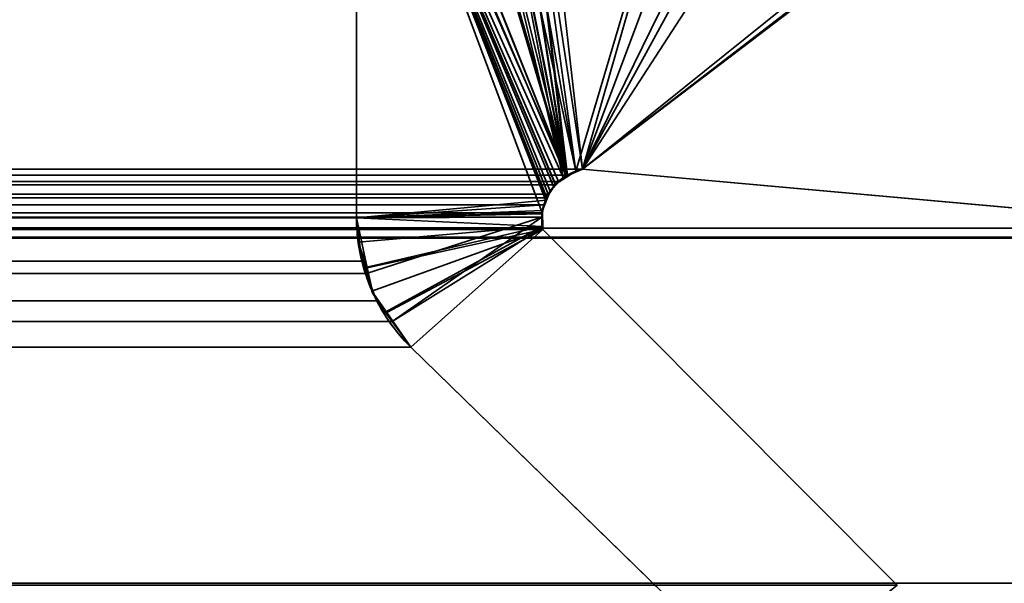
# Model space of a CAD drawing. Header units: millimetres. Extents: x -587 to 3688, y -115 to 120.
# Tile 814 of 960: x 3495.85 to 3499.32, y 2.65 to 4.63. Entities that reach past the tile are written whole.
import ezdxf

# ---------------------------------------------------------------- set-up
doc = ezdxf.new("R2010")
doc.units = ezdxf.units.MM
doc.layers.add('151', color=7, linetype='Continuous', true_color=0xffffff)

# ---------------------------------------------------------------- blocks, each defined once
blk = doc.blocks.new('UG_SURFACE_003')
at = {"layer": '151', "color": 252, "linetype": 'Continuous', "lineweight": 35}
for points in [[(3687.5, -40, 2198), (3687.5, 110, 2198), (2312.5, 110, 2198), (2312.5, -40, 2198)], [(2462.5001, -40, 2048.0001), (2462.5001, 110, 2048.0001), (3537.4999, 110, 2048.0001), (3537.4999, -40, 2048.0001)]]:
    blk.add_3dface(points, dxfattribs=at)
blk = doc.blocks.new('UG_SURFACE_093')
at = {"layer": '151', "color": 252, "linetype": 'Continuous', "lineweight": 35}
for points in [[(2486.0001, -46.92, 2022.5), (3513.9999, -46.92, 2022.5), (3513.9999, 13.92, 2022.5), (2486.0001, 13.92, 2022.5)], [(2487.5, -46.92, 2020.9999), (2487.5, 13.92, 2020.9999), (3512.5, 13.92, 2020.9999), (3512.5, -46.92, 2020.9999)]]:
    blk.add_3dface(points, dxfattribs=at)
blk = doc.blocks.new('UG_SURFACE_096')
at = {"layer": '151', "color": 7, "linetype": 'Continuous', "lineweight": 35}
for points in [[(3497.7777, 4.0851, 2006.2778), (3497.0744, 5.8501, 2005.5742), (3497.1333, 5.9269, 2005.6334), (3497.2155, 5.9776, 2005.7156)], [(3497.2155, 5.9776, 2005.7156), (3497.2315, 5.9874, 2005.7316), (3497.7777, 4.0851, 2006.2778)], [(3497.7777, 4.0851, 2006.2778), (3497.2315, 5.9874, 2005.7316), (3497.3066, 5.9969, 2005.8067)], [(3497.3066, 5.9969, 2005.8067), (3497.3698, 6.0049, 2005.8699), (3497.3979, 5.9947, 2005.898), (3497.7777, 4.0851, 2006.2778)], [(3497.3979, 5.9947, 2005.898), (3497.483, 5.9639, 2005.9829), (3497.7777, 4.0851, 2006.2778)], [(3511.6749, 2.6459, 2020.175), (3511.6284, 5.9608, 2020.1285), (2488.3716, 5.9608, 2020.1285), (2488.3251, 2.6459, 2020.175)], [(3497.483, 5.9639, 2005.9829), (3497.5054, 5.9558, 2006.0053), (3497.5591, 5.9099, 2006.0592), (3497.7777, 4.0851, 2006.2778)], [(3497.5591, 5.9099, 2006.0592), (3497.6354, 5.8544, 2006.1352), (3497.8342, 4.1071, 2006.3343), (3497.7806, 4.0862, 2006.2807)], [(3497.7806, 4.0862, 2006.2807), (3497.7777, 4.0851, 2006.2778), (3497.5591, 5.9099, 2006.0592)], [(3497.7777, 4.0851, 2006.2778), (3497.0438, 5.7623, 2005.5439), (3497.0462, 5.7807, 2005.5463), (3497.0722, 5.8473, 2005.5721)], [(3497.0722, 5.8473, 2005.5721), (3497.0744, 5.8501, 2005.5742), (3497.7777, 4.0851, 2006.2778)], [(3497.8342, 4.1071, 2006.3343), (3497.6354, 5.8544, 2006.1352), (3498.3051, 5.3663, 2006.8052)], [(3497.7777, 4.0851, 2006.2778), (3497.7489, 4.0636, 2006.249), (3497.0367, 5.7056, 2005.5368), (3497.0438, 5.7623, 2005.5439)], [(3497.0367, 5.7056, 2005.5368), (3497.0367, 3.935, 2005.5368), (2502.9633, 3.935, 2005.5368), (2502.9633, 5.7056, 2005.5368)], [(3497.0367, 5.7056, 2005.5368), (3497.7489, 4.0636, 2006.249), (3497.7391, 4.0514, 2006.2392)], [(3497.0367, 5.7056, 2005.5368), (3497.7133, 4.0191, 2006.2134), (3497.7081, 4.0062, 2006.2079)], [(3497.7391, 4.0514, 2006.2392), (3497.7133, 4.0191, 2006.2134), (3497.0367, 5.7056, 2005.5368)], [(3497.7081, 4.0062, 2006.2079), (3497.6974, 3.981, 2006.1972), (3497.0367, 3.935, 2005.5368), (3497.0367, 5.7056, 2005.5368)], [(2489.8109, 5.381, 2018.6892), (2498.915, 3.8982, 2009.5851), (3501.085, 3.8982, 2009.5851), (3510.1891, 5.381, 2018.6892)], [(3498.3051, 5.3663, 2006.8052), (3498.461, 5.2528, 2006.9611), (3497.8342, 4.1071, 2006.3343)], [(3497.8342, 4.1071, 2006.3343), (3498.461, 5.2528, 2006.9611), (3499.1429, 5.113, 2007.643)], [(3499.1429, 5.113, 2007.643), (3499.7272, 4.9932, 2008.2273), (3500.5369, 3.8635, 2009.0368), (3497.8342, 4.1071, 2006.3343)], [(2489.295, 2.0412, 2019.2049), (2489.3775, 4.9715, 2019.1224), (3510.6225, 4.9715, 2019.1224), (3510.705, 2.0412, 2019.2049)], [(2499.4631, 3.8635, 2009.0368), (2502.1658, 4.1071, 2006.3343), (3497.8342, 4.1071, 2006.3343), (3500.5369, 3.8635, 2009.0368)], [(2502.1658, 4.1071, 2006.3343), (2502.2192, 4.0853, 2006.2807), (3497.7806, 4.0862, 2006.2807)], [(3497.7806, 4.0862, 2006.2807), (3497.8342, 4.1071, 2006.3343), (2502.1658, 4.1071, 2006.3343)], [(3497.7777, 4.0851, 2006.2778), (3497.7806, 4.0862, 2006.2807), (2502.2192, 4.0853, 2006.2807)], [(2502.2192, 4.0853, 2006.2807), (3497.7489, 4.0636, 2006.249), (3497.7777, 4.0851, 2006.2778)], [(3497.7489, 4.0636, 2006.249), (2502.2192, 4.0853, 2006.2807), (2502.2271, 4.082, 2006.2728)], [(2502.2271, 4.082, 2006.2728), (3497.7391, 4.0514, 2006.2392), (3497.7489, 4.0636, 2006.249)], [(2502.2271, 4.082, 2006.2728), (2502.2609, 4.051, 2006.2389), (3497.7391, 4.0514, 2006.2392)], [(3497.7133, 4.0191, 2006.2134), (3497.7391, 4.0514, 2006.2392), (2502.2609, 4.051, 2006.2389)], [(3497.7133, 4.0191, 2006.2134), (2502.2609, 4.051, 2006.2389), (2502.2719, 4.041, 2006.228)], [(2502.2719, 4.041, 2006.228), (3497.7081, 4.0062, 2006.2079), (3497.7133, 4.0191, 2006.2134)], [(2502.2719, 4.041, 2006.228), (2502.2919, 4.0059, 2006.2079), (3497.7081, 4.0062, 2006.2079)], [(3497.6974, 3.981, 2006.1972), (3497.7081, 4.0062, 2006.2079), (2502.2919, 4.0059, 2006.2079)], [(3497.6974, 3.981, 2006.1972), (2502.2919, 4.0059, 2006.2079), (2502.2974, 3.9967, 2006.2027)], [(2502.2974, 3.9967, 2006.2027), (3497.6926, 3.9522, 2006.1924), (3497.6974, 3.981, 2006.1972)], [(2502.2974, 3.9967, 2006.2027), (2502.3086, 3.9533, 2006.1915), (3497.6926, 3.9522, 2006.1924)], [(3497.6974, 3.981, 2006.1972), (3497.6926, 3.9522, 2006.1924), (3497.69, 3.9377, 2006.1901), (3497.0367, 3.935, 2005.5368)], [(2502.3086, 3.9533, 2006.1915), (2502.3086, 3.9526, 2006.1915), (3497.6926, 3.9522, 2006.1924)], [(3497.69, 3.9377, 2006.1901), (2502.3086, 3.9526, 2006.1915), (2502.3086, 3.9069, 2006.1915)], [(3497.69, 3.9377, 2006.1901), (3497.6926, 3.9522, 2006.1924), (2502.3086, 3.9526, 2006.1915)], [(2502.3086, 3.9069, 2006.1915), (3497.6931, 3.9, 2006.1932), (3497.69, 3.9377, 2006.1901)], [(3497.0367, 3.935, 2005.5368), (2502.9356, 3.7495, 2005.5642), (2502.9626, 3.9026, 2005.5375)], [(2502.9356, 3.7495, 2005.5642), (3497.0367, 3.935, 2005.5368), (3497.0553, 3.7823, 2005.5554)], [(2502.9626, 3.9026, 2005.5375), (2502.9633, 3.935, 2005.5368), (3497.0367, 3.935, 2005.5368)], [(3497.0717, 3.7386, 2005.5716), (3497.0553, 3.7823, 2005.5554), (3497.0367, 3.935, 2005.5368), (3497.69, 3.9377, 2006.1901)], [(3497.69, 3.9377, 2006.1901), (3497.1621, 3.5691, 2005.662), (3497.1077, 3.6424, 2005.6078), (3497.0717, 3.7386, 2005.5716)], [(3497.1621, 3.5691, 2005.662), (3497.69, 3.9377, 2006.1901), (3497.6931, 3.9, 2006.1932)], [(3501.085, 3.8982, 2009.5851), (2498.915, 3.8982, 2009.5851), (2499.1899, 3.8674, 2009.3102)], [(3500.8128, 3.8675, 2009.3126), (3501.085, 3.8982, 2009.5851), (2499.1899, 3.8674, 2009.3102)], [(2502.3062, 3.8936, 2006.1936), (2501.0557, 2.6395, 2007.4444), (3498.9443, 2.6395, 2007.4444), (3497.6938, 3.8936, 2006.1936)], [(2502.3074, 3.8999, 2006.1927), (2502.3062, 3.8936, 2006.1936), (3497.6938, 3.8936, 2006.1936)], [(2502.3086, 3.9069, 2006.1915), (2502.3074, 3.8999, 2006.1927), (3497.6931, 3.9, 2006.1932)], [(3497.6938, 3.8936, 2006.1936), (3497.6931, 3.9, 2006.1932), (2502.3074, 3.8999, 2006.1927)], [(3497.6931, 3.9, 2006.1932), (3497.6938, 3.8936, 2006.1936), (3497.2289, 3.4787, 2005.729), (3497.1621, 3.5691, 2005.662)], [(3498.477, 2.2621, 2006.9771), (3497.2289, 3.4787, 2005.729), (3497.6938, 3.8936, 2006.1936), (3498.9443, 2.6395, 2007.4444)], [(3500.8128, 3.8675, 2009.3126), (2499.1899, 3.8674, 2009.3102), (2499.4631, 3.8635, 2009.0368)], [(2499.4631, 3.8635, 2009.0368), (3500.5369, 3.8635, 2009.0368), (3500.8128, 3.8675, 2009.3126)], [(3497.0553, 3.7823, 2005.5554), (2502.9299, 3.7374, 2005.5699), (2502.9356, 3.7495, 2005.5642)], [(3497.0553, 3.7823, 2005.5554), (3497.0717, 3.7386, 2005.5716), (2502.9299, 3.7374, 2005.5699)], [(2502.8567, 3.5821, 2005.6434), (3497.0717, 3.7386, 2005.5716), (3497.1077, 3.6424, 2005.6078)], [(2502.8567, 3.5821, 2005.6434), (2502.9299, 3.7374, 2005.5699), (3497.0717, 3.7386, 2005.5716)], [(3497.1077, 3.6424, 2005.6078), (2502.8412, 3.5635, 2005.6586), (2502.8567, 3.5821, 2005.6434)], [(3497.1077, 3.6424, 2005.6078), (3497.1621, 3.5691, 2005.662), (2502.8412, 3.5635, 2005.6586)], [(3497.2289, 3.4787, 2005.729), (2502.7711, 3.4787, 2005.729), (2502.8412, 3.5635, 2005.6586)], [(2502.8412, 3.5635, 2005.6586), (3497.1621, 3.5691, 2005.662), (3497.2289, 3.4787, 2005.729)], [(3497.2289, 3.4787, 2005.729), (3498.477, 2.2621, 2006.9771), (2501.523, 2.2621, 2006.9771), (2502.7711, 3.4787, 2005.729)]]:
    blk.add_3dface(points, dxfattribs=at)
blk = doc.blocks.new('UG_SURFACE_097')
at = {"layer": '151', "color": 7, "linetype": 'Continuous', "lineweight": 35}
for points in [[(3497.304, 5.9987, -7), (3497.7658, 4.0772, -7), (3497.0367, 5.7056, -7), (3497.0522, 5.7818, -7)], [(3497.777, 4.0786, 2006.2768), (3497.8099, 4.1003, 2006.31), (3497.3962, 5.9952, 2005.8963), (3497.0481, 5.7826, 2005.5482)], [(3497.7658, 4.0772, -7), (3497.304, 5.9987, -7), (3497.3497, 6.0064, -7), (3497.3953, 5.9961, -7)], [(3497.776, 4.0817, -7), (3497.3953, 5.9961, -7), (3497.4573, 5.982, -7), (3497.4811, 5.9651, -7)], [(3497.776, 4.0817, -7), (3497.7658, 4.0772, -7), (3497.3953, 5.9961, -7)], [(3497.4816, 5.9606, 2005.9814), (3497.4194, 5.9954, 2005.9195), (3497.3962, 5.9952, 2005.8963), (3497.8099, 4.1003, 2006.31)], [(3497.4811, 5.9651, -7), (3497.5591, 5.9099, -7), (3497.8342, 4.1071, -7), (3497.776, 4.0817, -7)], [(3497.8099, 4.1003, 2006.31), (3497.5591, 5.9099, 2006.0592), (3497.5426, 5.9264, 2006.0427), (3497.4816, 5.9606, 2005.9814)], [(3497.8342, 4.1071, -7), (3497.5591, 5.9099, -7), (3498.2126, 5.4233, -7)], [(3498.2114, 5.4518, 2006.7112), (3497.5591, 5.9099, 2006.0592), (3497.8099, 4.1003, 2006.31)], [(3497.0481, 5.7826, 2005.5482), (3497.0367, 5.7056, 2005.5368), (3497.7386, 4.0534, 2006.2387), (3497.777, 4.0786, 2006.2768)], [(3497.0367, 5.7056, -7), (3497.0367, 3.935, -7), (3497.0367, 3.935, 2005.5368), (3497.0367, 5.7056, 2005.5368)], [(3497.0367, 3.935, -7), (3497.0367, 5.7056, -7), (3497.7198, 4.0294, -7), (3497.7071, 3.9975, -7)], [(3497.0367, 5.7056, -7), (3497.7658, 4.0772, -7), (3497.7331, 4.0432, -7)], [(3497.7331, 4.0432, -7), (3497.7198, 4.0294, -7), (3497.0367, 5.7056, -7)], [(3497.0367, 5.7056, 2005.5368), (3497.6919, 3.9523, 2006.1917), (3497.7038, 3.9988, 2006.2039)], [(3497.0367, 5.7056, 2005.5368), (3497.0367, 3.935, 2005.5368), (3497.6909, 3.949, 2006.191), (3497.6919, 3.9523, 2006.1917)], [(3497.7038, 3.9988, 2006.2039), (3497.7043, 4.0004, 2006.2041), (3497.0367, 5.7056, 2005.5368)], [(3497.7043, 4.0004, 2006.2041), (3497.7322, 4.0436, 2006.2323), (3497.7386, 4.0534, 2006.2387), (3497.0367, 5.7056, 2005.5368)], [(3497.8099, 4.1003, 2006.31), (3497.8342, 4.1071, 2006.3343), (3498.5514, 5.2131, 2007.0512), (3498.2114, 5.4518, 2006.7112)], [(3498.2126, 5.4233, -7), (3498.4076, 5.278, -7), (3497.8342, 4.1071, -7)], [(3497.8342, 4.1071, -7), (3498.4076, 5.278, -7), (3499.1324, 5.0961, -7)], [(3499.125, 5.1452, 2007.6251), (3498.5514, 5.2131, 2007.0512), (3497.8342, 4.1071, 2006.3343)], [(3499.9592, 5.0464, 2008.4591), (3499.125, 5.1452, 2007.6251), (3497.8342, 4.1071, 2006.3343), (3500.5369, 3.8635, 2009.0368)], [(3499.1324, 5.0961, -7), (3499.5368, 4.9946, -7), (3500.5369, 3.8635, -7), (3497.8342, 4.1071, -7)], [(3497.8099, 4.1003, 2006.31), (3497.776, 4.0817, -7), (3497.8342, 4.1071, -7)], [(3497.8099, 4.1003, 2006.31), (3497.777, 4.0786, 2006.2768), (3497.776, 4.0817, -7)], [(3497.8342, 4.1071, -7), (3497.8342, 4.1071, 2006.3343), (3497.8099, 4.1003, 2006.31)], [(3500.5369, 3.8635, 2009.0368), (3497.8342, 4.1071, 2006.3343), (3497.8342, 4.1071, -7), (3500.5369, 3.8635, -7)], [(3497.7386, 4.0534, 2006.2387), (3497.7331, 4.0432, -7), (3497.7658, 4.0772, -7)], [(3497.7658, 4.0772, -7), (3497.777, 4.0786, 2006.2768), (3497.7386, 4.0534, 2006.2387)], [(3497.7658, 4.0772, -7), (3497.776, 4.0817, -7), (3497.777, 4.0786, 2006.2768)], [(3497.7198, 4.0294, -7), (3497.7322, 4.0436, 2006.2323), (3497.7043, 4.0004, 2006.2041)], [(3497.7043, 4.0004, 2006.2041), (3497.7071, 3.9975, -7), (3497.7198, 4.0294, -7)], [(3497.7198, 4.0294, -7), (3497.7331, 4.0432, -7), (3497.7322, 4.0436, 2006.2323)], [(3497.7386, 4.0534, 2006.2387), (3497.7322, 4.0436, 2006.2323), (3497.7331, 4.0432, -7)], [(3497.7071, 3.9975, -7), (3497.6926, 3.9606, -7), (3497.0367, 3.935, -7)], [(3497.6926, 3.9606, -7), (3497.7038, 3.9988, 2006.2039), (3497.6919, 3.9523, 2006.1917)], [(3497.6926, 3.9606, -7), (3497.7071, 3.9975, -7), (3497.7038, 3.9988, 2006.2039)], [(3497.7043, 4.0004, 2006.2041), (3497.7038, 3.9988, 2006.2039), (3497.7071, 3.9975, -7)], [(3497.0367, 3.935, -7), (3497.6926, 3.9606, -7), (3497.6926, 3.9526, -7)], [(3497.6919, 3.9523, 2006.1917), (3497.6926, 3.9526, -7), (3497.6926, 3.9606, -7)], [(3497.0367, 3.935, -7), (3497.6926, 3.9526, -7), (3497.6935, 3.9051, -7)], [(3497.6931, 3.9053, 2006.1932), (3497.6909, 3.949, 2006.191), (3497.0367, 3.935, 2005.5368), (3497.0424, 3.8494, 2005.5425)], [(3497.0424, 3.8494, 2005.5425), (3497.0367, 3.935, -7), (3497.0741, 3.7587, -7)], [(3497.0424, 3.8494, 2005.5425), (3497.0367, 3.935, 2005.5368), (3497.0367, 3.935, -7)], [(3497.0741, 3.7587, -7), (3497.0367, 3.935, -7), (3497.6935, 3.9051, -7), (3497.6938, 3.8936, -7)], [(3497.6926, 3.9526, -7), (3497.6919, 3.9523, 2006.1917), (3497.6909, 3.949, 2006.191)], [(3497.6909, 3.949, 2006.191), (3497.6935, 3.9051, -7), (3497.6926, 3.9526, -7)], [(3497.6909, 3.949, 2006.191), (3497.6931, 3.9053, 2006.1932), (3497.6935, 3.9051, -7)], [(3497.6931, 3.9053, 2006.1932), (3497.0424, 3.8494, 2005.5425), (3497.0686, 3.7599, 2005.5687)], [(3497.6931, 3.9053, 2006.1932), (3497.0686, 3.7599, 2005.5687), (3497.0961, 3.6663, 2005.5962), (3497.1404, 3.6037, 2005.6405)], [(3497.6938, 3.8936, -7), (3497.0913, 3.6769, -7), (3497.0741, 3.7587, -7)], [(3497.1435, 3.6017, -7), (3497.0913, 3.6769, -7), (3497.6938, 3.8936, -7)], [(3497.1404, 3.6037, 2005.6405), (3497.2289, 3.4787, 2005.729), (3497.6938, 3.8936, 2006.1936), (3497.6931, 3.9053, 2006.1932)], [(3497.2289, 3.4787, -7), (3497.1435, 3.6017, -7), (3497.6938, 3.8936, -7)], [(3497.6938, 3.8936, -7), (3498.9443, 2.6395, -7), (3498.477, 2.2621, -7), (3497.2289, 3.4787, -7)], [(3498.9443, 2.6395, 2007.4444), (3497.6938, 3.8936, 2006.1936), (3497.2289, 3.4787, 2005.729), (3498.477, 2.2621, 2006.9771)], [(3497.6938, 3.8936, -7), (3497.6935, 3.9051, -7), (3497.6931, 3.9053, 2006.1932)], [(3497.6931, 3.9053, 2006.1932), (3497.6938, 3.8936, 2006.1936), (3497.6938, 3.8936, -7)], [(3497.6938, 3.8936, 2006.1936), (3498.9443, 2.6395, 2007.4444), (3498.9443, 2.6395, -7), (3497.6938, 3.8936, -7)], [(3497.0741, 3.7587, -7), (3497.0686, 3.7599, 2005.5687), (3497.0424, 3.8494, 2005.5425)], [(3497.0961, 3.6663, 2005.5962), (3497.0686, 3.7599, 2005.5687), (3497.0741, 3.7587, -7)], [(3497.0961, 3.6663, 2005.5962), (3497.0741, 3.7587, -7), (3497.0913, 3.6769, -7)], [(3497.0913, 3.6769, -7), (3497.1404, 3.6037, 2005.6405), (3497.0961, 3.6663, 2005.5962)], [(3497.0913, 3.6769, -7), (3497.1435, 3.6017, -7), (3497.1404, 3.6037, 2005.6405)], [(3497.2289, 3.4787, -7), (3497.2289, 3.4787, 2005.729), (3497.1404, 3.6037, 2005.6405)], [(3497.1404, 3.6037, 2005.6405), (3497.1435, 3.6017, -7), (3497.2289, 3.4787, -7)], [(3497.2289, 3.4787, -7), (3498.477, 2.2621, -7), (3498.477, 2.2621, 2006.9771), (3497.2289, 3.4787, 2005.729)]]:
    blk.add_3dface(points, dxfattribs=at)

msp = doc.modelspace()

# ---------------------------------------------------------------- linework, layer by layer
at = {"layer": '151', "color": 252, "linetype": 'Continuous', "lineweight": -3, "true_color": 0x939598}
for p, q in [((3497.0367, 5.7056, 2005.5367), (3497.0367, 3.935, 2005.5367)), ((3497.0367, 5.7056, -7), (3497.0367, 3.935, -7)), ((3497.0367, 5.7056, 2005.5367), (3497.0367, 3.935, 2005.5367)), ((3497.8342, 4.1071, 2006.3342), (2502.1658, 4.1071, 2006.3342)), ((3497.8342, 4.1071, -7), (3497.8342, 4.1071, 2006.3342)), ((3500.5368, 3.8635, -7), (3497.8342, 4.1071, -7)), ((3497.8342, 4.1071, 2006.3342), (3500.5368, 3.8635, 2009.0368)), ((3497.8342, 4.1071, 2006.3342), (3500.5368, 3.8635, 2009.0368)), ((3497.0367, 3.935, 2005.5367), (2502.9633, 3.935, 2005.5367)), ((3497.0367, 3.935, -7), (3497.0367, 3.935, 2005.5367)), ((2498.9148, 3.8982, 2009.5852), (3501.0852, 3.8982, 2009.5852)), ((2502.3063, 3.8936, 2006.1937), (3497.6937, 3.8936, 2006.1937)), ((3497.6937, 3.8936, -7), (3498.9443, 2.6395, -7)), ((3498.9443, 2.6395, 2007.4443), (3497.6937, 3.8936, 2006.1937)), ((3498.9443, 2.6395, 2007.4443), (3497.6937, 3.8936, 2006.1937)), ((3497.6937, 3.8936, 2006.1937), (3497.6937, 3.8936, -7)), ((2499.4632, 3.8635, 2009.0368), (3500.5368, 3.8635, 2009.0368)), ((3497.2289, 3.4787, 2005.7289), (2502.7711, 3.4787, 2005.7289)), ((3498.477, 2.2621, 2006.977), (3497.2289, 3.4787, 2005.7289)), ((3498.477, 2.2621, 2006.977), (3497.2289, 3.4787, 2005.7289)), ((3497.2289, 3.4787, -7), (3498.477, 2.2621, -7)), ((3497.2289, 3.4787, -7), (3497.2289, 3.4787, 2005.7289))]:
    msp.add_line(p, q, dxfattribs=at)
for points in [[(3497.6937, 3.8936, 2006.1937), (3497.6735, 3.9913, 2006.1735), (3497.7365, 4.0869, 2006.2365), (3497.8342, 4.1071, 2006.3342)], [(3497.8342, 4.1071, -7), (3497.7365, 4.0869, -7), (3497.6735, 3.9913, -7), (3497.6937, 3.8936, -7)], [(3497.0367, 3.935, -7), (3497.0367, 3.7633, -7), (3497.1061, 3.5987, -7), (3497.2289, 3.4787, -7)], [(3497.2289, 3.4787, 2005.7289), (3497.1061, 3.5987, 2005.6061), (3497.0367, 3.7633, 2005.5367), (3497.0367, 3.935, 2005.5367)]]:
    msp.add_open_spline(points, degree=3, dxfattribs=at)
for points, knots in [([(3497.6937, 3.8936, 2006.1937), (3497.6907, 3.9078, 2006.1907), (3497.6895, 3.923, 2006.1895), (3497.6907, 3.9525, 2006.1907), (3497.6932, 3.9673, 2006.1932), (3497.7013, 3.9947, 2006.2013), (3497.7069, 4.0075, 2006.2069), (3497.7184, 4.0278, 2006.2184), (3497.724, 4.036, 2006.224), (3497.7359, 4.0508, 2006.2359), (3497.7423, 4.0576, 2006.2423), (3497.7581, 4.072, 2006.2581), (3497.7678, 4.0791, 2006.2678), (3497.7957, 4.0959, 2006.2957), (3497.8149, 4.1031, 2006.3149), (3497.8342, 4.1071, 2006.3342)], [0, 0, 0, 0, 0.135381, 0.135381, 0.270759, 0.270759, 0.405569, 0.405569, 0.507482, 0.507482, 0.609207, 0.609207, 0.748422, 0.748422, 1, 1, 1, 1]), ([(3497.2289, 3.4787, 2005.7289), (3497.2135, 3.4938, 2005.7135), (3497.1986, 3.5098, 2005.6986), (3497.1702, 3.544, 2005.6702), (3497.1565, 3.5622, 2005.6565), (3497.1309, 3.6007, 2005.6309), (3497.1189, 3.6211, 2005.6189), (3497.0968, 3.6638, 2005.5968), (3497.0867, 3.6863, 2005.5867), (3497.0691, 3.7329, 2005.5691), (3497.0615, 3.7573, 2005.5615), (3497.0493, 3.8064, 2005.5493), (3497.0447, 3.8313, 2005.5447), (3497.0383, 3.8823, 2005.5383), (3497.0367, 3.9087, 2005.5367), (3497.0367, 3.935, 2005.5367)], [0, 0, 0, 0, 0.143432, 0.143432, 0.286934, 0.286934, 0.43053, 0.43053, 0.574242, 0.574242, 0.71809, 0.71809, 0.85704, 0.85704, 1, 1, 1, 1])]:
    msp.add_open_spline(points, degree=3, knots=knots, dxfattribs=at)

# ---------------------------------------------------------------- block references
for name in ['UG_SURFACE_093', 'UG_SURFACE_003', 'UG_SURFACE_097', 'UG_SURFACE_096']:
    msp.add_blockref(name, (0, 0), dxfattribs=at)

doc.saveas('drawing.dxf')
